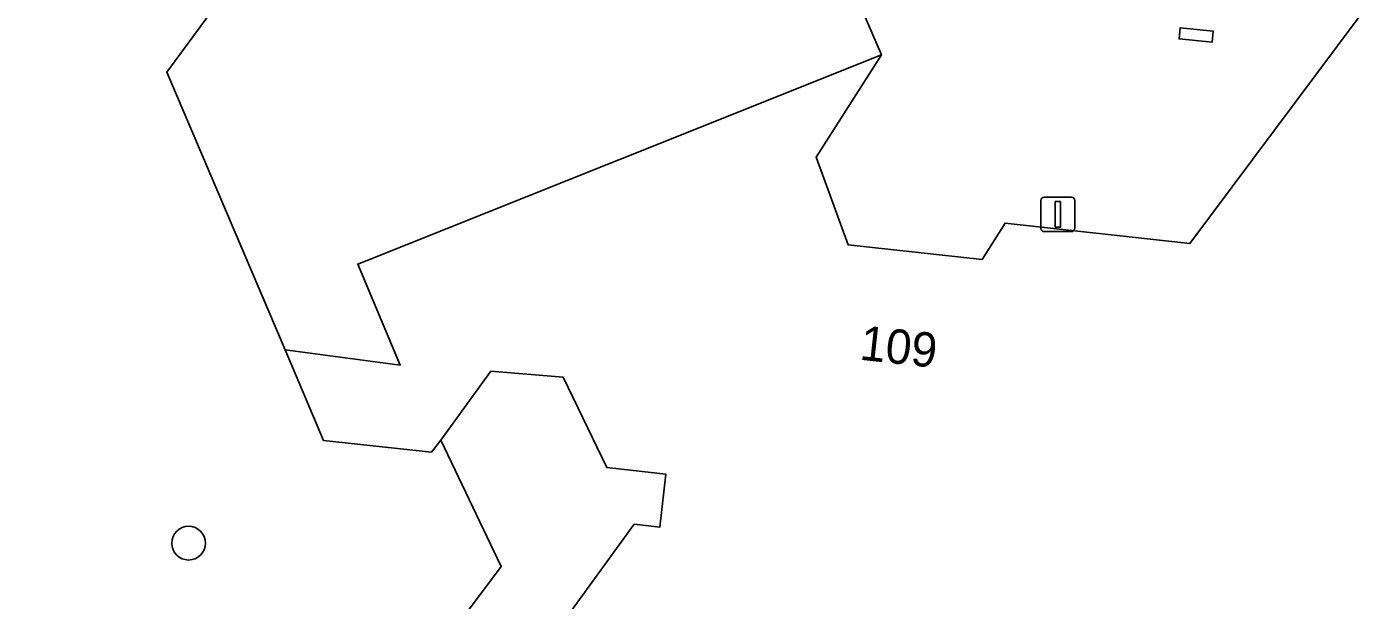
# Model space of a CAD drawing. Extents: x 162026 to 163502, y 387295 to 388169.
# Drawn here: x 162269.27 to 162307.77, y 387456.66 to 387473.33 of the extents above; entities that cross this region are included whole.
import ezdxf

# ---------------------------------------------------------------- set-up
doc = ezdxf.new("R2010")
doc.units = 0
for name, color, linetype in [('IMGEO_Boom', 7, 'Continuous'), ('IMGEO_Lichtmast', 7, 'Continuous'), ('IMGEO_Pand', 7, 'Continuous'), ('IMGEO_Pand_nummerreeks', 7, 'Continuous'), ('IMGEO_Voetpad_open', 7, 'Continuous')]:
    doc.layers.add(name, color=color, linetype=linetype)

msp = doc.modelspace()

# ---------------------------------------------------------------- linework, layer by layer
at = {"layer": 'IMGEO_Boom'}
msp.add_circle((162273.981, 387458.328), 0.489, dxfattribs=at)
at = {"layer": 'IMGEO_Lichtmast'}
for p, q in [((162298.742, 387467.474), (162298.742, 387468.274)), ((162298.742, 387468.274), (162298.742, 387467.474)), ((162298.842, 387468.374), (162299.632, 387468.374)), ((162299.632, 387468.374), (162298.842, 387468.374)), ((162299.732, 387468.274), (162299.732, 387467.474)), ((162299.732, 387467.474), (162299.732, 387468.274)), ((162299.632, 387467.374), (162298.842, 387467.374)), ((162298.842, 387467.374), (162299.632, 387467.374))]:
    msp.add_line(p, q, dxfattribs=at)
msp.add_lwpolyline([(162299.162, 387468.249), (162299.312, 387468.249), (162299.312, 387467.499), (162299.162, 387467.499), (162299.162, 387468.249)], dxfattribs=at)
for centre, start, end in [((162298.842, 387468.274), 90, 180), ((162298.842, 387468.274), 90, 180), ((162299.632, 387468.274), 0, 90), ((162299.632, 387468.274), 360, 90), ((162298.842, 387467.474), 180, 270), ((162298.842, 387467.474), 180, 270), ((162299.632, 387467.474), 270, 0), ((162299.632, 387467.474), 270, 0)]:
    msp.add_arc(centre, 0.1, start, end, dxfattribs=at)
at = {"layer": 'IMGEO_Pand'}
for points in [[(162287.708, 387487.29), (162289.996, 387490.573), (162285.892, 387500), (162285.808, 387500.194), (162285.694, 387500.206), (162276.651, 387501.192), (162275.766, 387500), (162269.553, 387491.637), (162271.82, 387486.395), (162274.599, 387486.092), (162277.893, 387478.191), (162274.719, 387473.867), (162274.479, 387473.539), (162273.349, 387472), (162276.784, 387463.941), (162280.133, 387463.497), (162278.897, 387466.434), (162294.112, 387472.505)], [(162303.756, 387473.197), (162302.791, 387473.29), (162302.761, 387472.972), (162303.726, 387472.879)]]:
    msp.add_lwpolyline(points, close=True, dxfattribs=at)
msp.add_lwpolyline([(162311.025, 387477.679), (162303.078, 387467.032), (162297.706, 387467.617), (162297.036, 387466.568), (162293.144, 387466.992), (162292.215, 387469.541), (162294.112, 387472.505), (162278.897, 387466.434), (162280.133, 387463.497), (162276.784, 387463.941), (162277.906, 387461.308), (162281.038, 387460.966), (162281.306, 387461.322), (162282.765, 387463.32), (162284.866, 387463.144), (162286.134, 387460.523), (162287.845, 387460.336), (162287.677, 387458.796), (162286.931, 387458.877), (162279.781, 387449.037)], dxfattribs=at)
at = {"layer": 'IMGEO_Voetpad_open'}
for points in [[(162275.158, 387447.108), (162283.066, 387457.648), (162281.306, 387461.322), (162281.038, 387460.966), (162277.906, 387461.308), (162276.784, 387463.941), (162273.349, 387472), (162274.479, 387473.539), (162274.719, 387473.867), (162277.893, 387478.191), (162274.599, 387486.092), (162271.82, 387486.395), (162269.553, 387491.637), (162275.766, 387500), (162276.651, 387501.192), (162285.694, 387500.206), (162284.107, 387504.121), (162241.364, 387508.693)], [(162342.851, 387499.633), (162315.859, 387502.639), (162318.177, 387500), (162320.407, 387497.461), (162310.872, 387484.483), (162310.539, 387484.029), (162298.229, 387485.888), (162293.758, 387496.206), (162291.762, 387495.313), (162289.996, 387490.573), (162287.708, 387487.29), (162294.112, 387472.505), (162292.215, 387469.541), (162293.144, 387466.992), (162297.036, 387466.568), (162297.706, 387467.617), (162303.078, 387467.032), (162311.025, 387477.679), (162314.702, 387477.278), (162319.71, 387483.814), (162325.748, 387483.156), (162332.69, 387482.34), (162330.706, 387486.601), (162329.102, 387490.046)]]:
    msp.add_lwpolyline(points, dxfattribs=at)
for points in [[(162303.726, 387472.879), (162302.761, 387472.972), (162302.791, 387473.29), (162303.756, 387473.197)], [(162286.931, 387458.877), (162287.677, 387458.796), (162287.845, 387460.336), (162286.134, 387460.523), (162284.866, 387463.144), (162282.765, 387463.32), (162281.306, 387461.322), (162283.066, 387457.648), (162275.158, 387447.108), (162276.25, 387445.225), (162281.39, 387444.641), (162279.781, 387449.037)]]:
    msp.add_lwpolyline(points, close=True, dxfattribs=at)

# ---------------------------------------------------------------- texts
at = {"layer": 'IMGEO_Pand_nummerreeks'}
msp.add_text('109', height=1, rotation=353.7834, dxfattribs=at).set_placement((162293.455, 387463.658))

doc.saveas('drawing.dxf')
